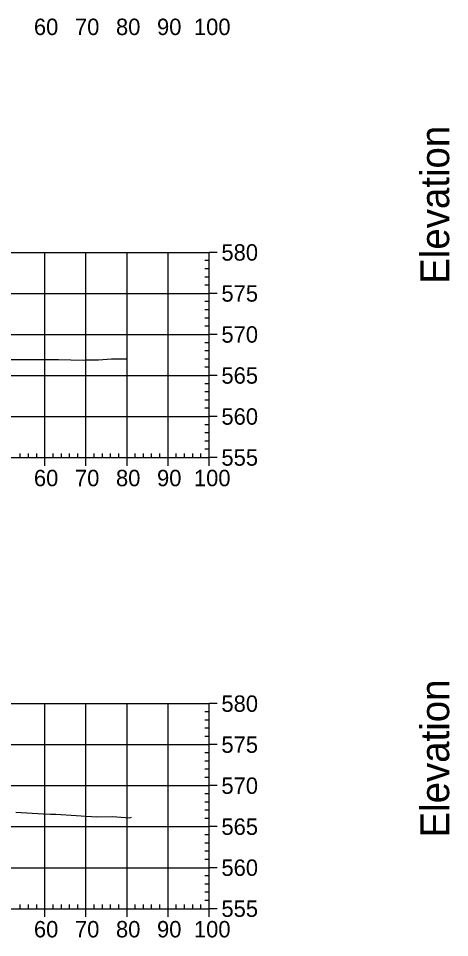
# Model space of a CAD drawing. Extents: x 708103 to 717568, y 374476 to 378707.
# Drawn here: x 711580.5 to 711685.6, y 376817.6 to 377041.7 of the extents above; entities that cross this region are included whole.
import ezdxf

# ---------------------------------------------------------------- set-up
doc = ezdxf.new("R2010")
doc.units = 0
for name, color, linetype in [('57', 7, 'Continuous'), ('60', 7, 'Continuous'), ('Existing', 7, 'Continuous')]:
    doc.layers.add(name, color=color, linetype=linetype)

msp = doc.modelspace()

# ---------------------------------------------------------------- linework, layer by layer
at = {"layer": '57'}
for p, q in [((711426.98, 376984.63), (711626.98, 376984.63)), ((711586.98, 376934.63), (711586.98, 376984.63)), ((711596.98, 376934.63), (711596.98, 376984.63)), ((711606.98, 376934.63), (711606.98, 376984.63)), ((711616.98, 376934.63), (711616.98, 376984.63)), ((711626.98, 376934.63), (711626.98, 376984.63)), ((711626.98, 376934.63), (711626.98, 376984.63)), ((711628.98, 376984.63), (711626.98, 376984.63)), ((711626.98, 376982.63), (711625.98, 376982.63)), ((711626.98, 376980.63), (711625.98, 376980.63)), ((711626.98, 376978.63), (711625.98, 376978.63)), ((711626.98, 376976.63), (711625.98, 376976.63)), ((711426.98, 376974.63), (711626.98, 376974.63)), ((711628.98, 376974.63), (711626.98, 376974.63)), ((711626.98, 376972.63), (711625.98, 376972.63)), ((711626.98, 376970.63), (711625.98, 376970.63)), ((711626.98, 376968.63), (711625.98, 376968.63)), ((711626.98, 376966.63), (711625.98, 376966.63)), ((711426.98, 376964.63), (711626.98, 376964.63)), ((711628.98, 376964.63), (711626.98, 376964.63)), ((711626.98, 376962.63), (711625.98, 376962.63)), ((711626.98, 376960.63), (711625.98, 376960.63)), ((711626.98, 376958.63), (711625.98, 376958.63)), ((711626.98, 376956.63), (711625.98, 376956.63)), ((711426.98, 376954.63), (711626.98, 376954.63)), ((711626.98, 376952.63), (711625.98, 376952.63)), ((711628.98, 376954.63), (711626.98, 376954.63)), ((711626.98, 376950.63), (711625.98, 376950.63)), ((711626.98, 376948.63), (711625.98, 376948.63)), ((711626.98, 376946.63), (711625.98, 376946.63)), ((711426.98, 376944.63), (711626.98, 376944.63)), ((711628.98, 376944.63), (711626.98, 376944.63)), ((711626.98, 376942.63), (711625.98, 376942.63)), ((711626.98, 376940.63), (711625.98, 376940.63)), ((711626.98, 376938.63), (711625.98, 376938.63)), ((711580.98, 376934.63), (711580.98, 376935.63)), ((711582.98, 376934.63), (711582.98, 376935.63)), ((711584.98, 376934.63), (711584.98, 376935.63)), ((711588.98, 376934.63), (711588.98, 376935.63)), ((711590.98, 376934.63), (711590.98, 376935.63)), ((711592.98, 376934.63), (711592.98, 376935.63)), ((711594.98, 376934.63), (711594.98, 376935.63)), ((711598.98, 376934.63), (711598.98, 376935.63)), ((711600.98, 376934.63), (711600.98, 376935.63)), ((711602.98, 376934.63), (711602.98, 376935.63)), ((711604.98, 376934.63), (711604.98, 376935.63)), ((711608.98, 376934.63), (711608.98, 376935.63)), ((711610.98, 376934.63), (711610.98, 376935.63)), ((711612.98, 376934.63), (711612.98, 376935.63)), ((711614.98, 376934.63), (711614.98, 376935.63)), ((711618.98, 376934.63), (711618.98, 376935.63)), ((711620.98, 376934.63), (711620.98, 376935.63)), ((711622.98, 376934.63), (711622.98, 376935.63)), ((711624.98, 376934.63), (711624.98, 376935.63)), ((711626.98, 376936.63), (711625.98, 376936.63)), ((711426.98, 376934.63), (711626.98, 376934.63)), ((711426.98, 376934.63), (711626.98, 376934.63)), ((711586.98, 376932.63), (711586.98, 376934.63)), ((711596.98, 376932.63), (711596.98, 376934.63)), ((711606.98, 376932.63), (711606.98, 376934.63)), ((711616.98, 376932.63), (711616.98, 376934.63)), ((711626.98, 376932.63), (711626.98, 376934.63)), ((711628.98, 376934.63), (711626.98, 376934.63)), ((711426.98, 376874.63), (711626.98, 376874.63)), ((711586.98, 376824.63), (711586.98, 376874.63)), ((711596.98, 376824.63), (711596.98, 376874.63)), ((711606.98, 376824.63), (711606.98, 376874.63)), ((711616.98, 376824.63), (711616.98, 376874.63)), ((711626.98, 376824.63), (711626.98, 376874.63)), ((711626.98, 376824.63), (711626.98, 376874.63)), ((711628.98, 376874.63), (711626.98, 376874.63)), ((711626.98, 376872.63), (711625.98, 376872.63)), ((711626.98, 376870.63), (711625.98, 376870.63)), ((711626.98, 376868.63), (711625.98, 376868.63)), ((711626.98, 376866.63), (711625.98, 376866.63)), ((711426.98, 376864.63), (711626.98, 376864.63)), ((711628.98, 376864.63), (711626.98, 376864.63)), ((711626.98, 376862.63), (711625.98, 376862.63)), ((711626.98, 376860.63), (711625.98, 376860.63)), ((711626.98, 376858.63), (711625.98, 376858.63)), ((711626.98, 376856.63), (711625.98, 376856.63)), ((711426.98, 376854.63), (711626.98, 376854.63)), ((711628.98, 376854.63), (711626.98, 376854.63)), ((711626.98, 376852.63), (711625.98, 376852.63)), ((711626.98, 376850.63), (711625.98, 376850.63)), ((711626.98, 376848.63), (711625.98, 376848.63)), ((711626.98, 376846.63), (711625.98, 376846.63)), ((711426.98, 376844.63), (711626.98, 376844.63)), ((711628.98, 376844.63), (711626.98, 376844.63)), ((711626.98, 376842.63), (711625.98, 376842.63)), ((711626.98, 376840.63), (711625.98, 376840.63)), ((711626.98, 376838.63), (711625.98, 376838.63)), ((711626.98, 376836.63), (711625.98, 376836.63)), ((711426.98, 376834.63), (711626.98, 376834.63)), ((711628.98, 376834.63), (711626.98, 376834.63)), ((711626.98, 376832.63), (711625.98, 376832.63)), ((711626.98, 376830.63), (711625.98, 376830.63)), ((711626.98, 376828.63), (711625.98, 376828.63)), ((711580.98, 376824.63), (711580.98, 376825.63)), ((711582.98, 376824.63), (711582.98, 376825.63)), ((711584.98, 376824.63), (711584.98, 376825.63)), ((711588.98, 376824.63), (711588.98, 376825.63)), ((711590.98, 376824.63), (711590.98, 376825.63)), ((711592.98, 376824.63), (711592.98, 376825.63)), ((711594.98, 376824.63), (711594.98, 376825.63)), ((711598.98, 376824.63), (711598.98, 376825.63)), ((711600.98, 376824.63), (711600.98, 376825.63)), ((711602.98, 376824.63), (711602.98, 376825.63)), ((711604.98, 376824.63), (711604.98, 376825.63)), ((711608.98, 376824.63), (711608.98, 376825.63)), ((711610.98, 376824.63), (711610.98, 376825.63)), ((711612.98, 376824.63), (711612.98, 376825.63)), ((711614.98, 376824.63), (711614.98, 376825.63)), ((711618.98, 376824.63), (711618.98, 376825.63)), ((711620.98, 376824.63), (711620.98, 376825.63)), ((711622.98, 376824.63), (711622.98, 376825.63)), ((711624.98, 376824.63), (711624.98, 376825.63)), ((711626.98, 376826.63), (711625.98, 376826.63)), ((711426.98, 376824.63), (711626.98, 376824.63)), ((711426.98, 376824.63), (711626.98, 376824.63)), ((711586.98, 376822.63), (711586.98, 376824.63)), ((711596.98, 376822.63), (711596.98, 376824.63)), ((711606.98, 376822.63), (711606.98, 376824.63)), ((711616.98, 376822.63), (711616.98, 376824.63)), ((711626.98, 376822.63), (711626.98, 376824.63)), ((711628.98, 376824.63), (711626.98, 376824.63))]:
    msp.add_line(p, q, dxfattribs=at)
at = {"layer": 'Existing'}
for points in [[(711576.45, 376958.51), (711585.5, 376958.56), (711590.26, 376958.49), (711596.29, 376958.38), (711597.14, 376958.41), (711599.99, 376958.41), (711603.19, 376958.65), (711606.97, 376958.69)], [(711579.9, 376848.14), (711586.52, 376847.78), (711588.3, 376847.68), (711589.66, 376847.69), (711599.51, 376847.03), (711603.4, 376847.07), (711607.63, 376846.82), (711608.05, 376846.96)]]:
    msp.add_lwpolyline(points, dxfattribs=at)

# ---------------------------------------------------------------- texts
at = {"layer": '57'}
for s, p in [('60', (711584.29, 377037.63)), ('70', (711594.29, 377037.63)), ('80', (711604.29, 377037.63)), ('90', (711614.29, 377037.63)), ('100', (711623.28, 377037.63)), ('580', (711629.98, 376982.63)), ('575', (711629.98, 376972.63)), ('570', (711629.98, 376962.63)), ('565', (711629.98, 376952.63)), ('560', (711629.98, 376942.63)), ('555', (711629.98, 376932.63)), ('60', (711584.29, 376927.63)), ('70', (711594.29, 376927.63)), ('80', (711604.29, 376927.63)), ('90', (711614.29, 376927.63)), ('100', (711623.28, 376927.63)), ('580', (711629.98, 376872.63)), ('575', (711629.98, 376862.63)), ('570', (711629.98, 376852.63)), ('565', (711629.98, 376842.63)), ('560', (711629.98, 376832.63)), ('555', (711629.98, 376822.63)), ('60', (711584.29, 376817.63)), ('70', (711594.29, 376817.63)), ('80', (711604.29, 376817.63)), ('90', (711614.29, 376817.63)), ('100', (711623.28, 376817.63))]:
    msp.add_text(s, height=4, dxfattribs=at).set_placement(p)
at = {"layer": '60'}
for p in [(711685.48, 376976.99), (711685.48, 376841.99)]:
    msp.add_text('Elevation', height=7, rotation=90, dxfattribs=at).set_placement(p)

doc.saveas('drawing.dxf')
